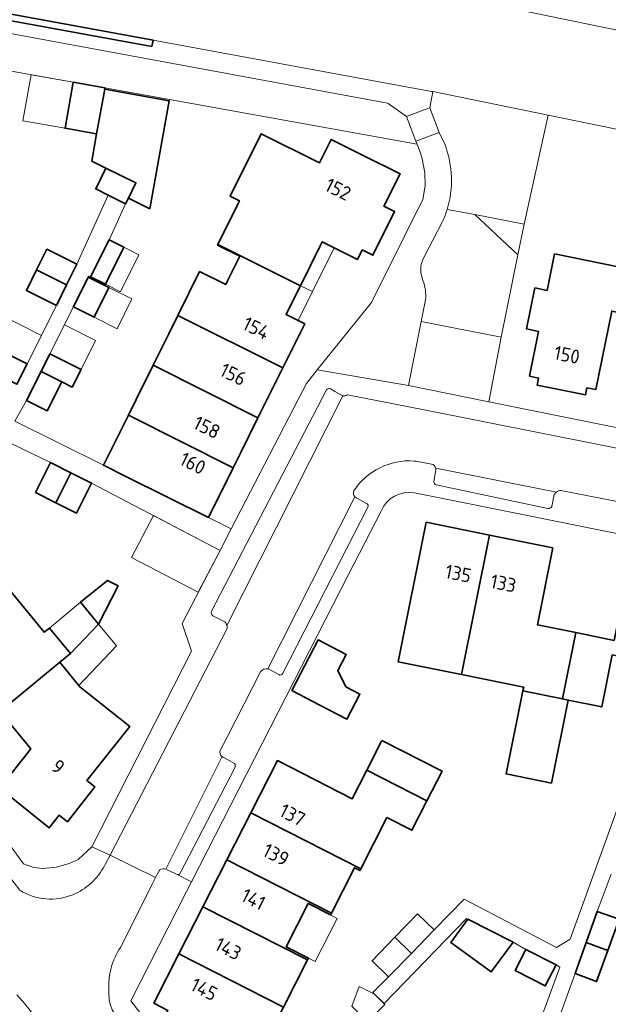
# Model space of a CAD drawing. Header units: metres. Extents: x 149984 to 156489, y 469398 to 478068.
# Tile 652 of 656: x 154453 to 154510, y 471687 to 471782. Entities that reach past the tile are written whole.
import ezdxf
from ezdxf.enums import TextEntityAlignment as Align

# ---------------------------------------------------------------- set-up
doc = ezdxf.new("R2010")
doc.units = ezdxf.units.M
doc.header["$LTSCALE"] = 0.75
for name, color, linetype, lineweight in [('B-WE-GK-KADEMUUR-GV', 252, 'Continuous', 35), ('B-WE-GR-BEPLANTING_CULTUUR_HEESTERS-GV', 252, 'Continuous', 18), ('B-WE-OG-BEBOUWING-GV', 6, 'Continuous', 35), ('B-WE-OG-BEBOUWING-T18', 1, 'Continuous', 18), ('B-WE-OG-BEBOUWING_LUIFEL-GV', 6, 'Continuous', 18), ('B-WE-OG-BEBOUWING_OVERBOUWING-GV', 6, 'Continuous', 18), ('B-WE-OG-TERREIN_BEGROEID-GV', 252, 'Continuous', 18), ('B-WE-OG-TERREIN_ERF-GV', 252, 'Continuous', 18), ('B-WE-OG-WATER-GV', 252, 'Continuous', 18), ('B-WE-VH-GESLOTENVERHARDING_KUNSTSTOF-GV', 252, 'Continuous', 18), ('B-WE-VH-OPENVERHARDING_BETONELEMENT-GV', 252, 'Continuous', 18), ('B-WE-VH-OPENVERHARDING_STRAATBAKSTEEN-GV', 252, 'Continuous', 18), ('B-WE-VH-OPENVERHARDING_TEGEL-GV', 252, 'Continuous', 18)]:
    doc.layers.add(name, color=color, linetype=linetype, lineweight=lineweight)
doc.styles.add('NLCS-ISO-M750-T18', font='NLCS-ISO.ttf', dxfattribs={"height": 1.35})

msp = doc.modelspace()

# ---------------------------------------------------------------- linework, layer by layer
at = {"layer": 'B-WE-GK-KADEMUUR-GV', "flags": 128}
msp.add_lwpolyline([(154411.391, 471758.083), (154425.569, 471786.396), (154441.685, 471783.445), (154465.791, 471779.032), (154465.943, 471779.631), (154425.237, 471787.11), (154412.747, 471762.09), (154401.3, 471766.977), (154398.269, 471768.313), (154400.555, 471781.066), (154401.821, 471788.665), (154396.95, 471789.522), (154396.946, 471789.384), (154396.855, 471788.825), (154401.066, 471788.181), (154400.652, 471785.124), (154397.708, 471769.294), (154397.536, 471767.972), (154412.455, 471761.566), (154411.736, 471760.201), (154410.818, 471758.459)], close=True, dxfattribs=at)
at = {"layer": 'B-WE-GR-BEPLANTING_CULTUUR_HEESTERS-GV', "flags": 128}
msp.add_lwpolyline([(154491.77, 471752.531), (154490.538, 471746.353), (154498.279, 471744.791), (154499.451, 471751.006)], close=True, dxfattribs=at)
at = {"layer": 'B-WE-OG-BEBOUWING-GV', "flags": 128}
for points in [[(154461.276, 471775.03), (154458.231, 471775.577), (154457.434, 471771.145), (154460.478, 471770.598), (154461.257, 471774.927)], [(154461.257, 471774.927), (154460.478, 471770.598), (154460.006, 471767.979), (154461.377, 471767.304), (154464.263, 471765.883), (154463.535, 471764.405), (154465.604, 471763.387), (154467.48, 471773.807)], [(154486.102, 471768.561), (154483.075, 471770.064), (154481.963, 471767.825), (154476.33, 471770.623), (154473.34, 471764.605), (154474.245, 471764.155), (154474.087, 471763.836), (154472.15, 471759.938), (154480.121, 471755.978), (154482.058, 471759.877), (154482.212, 471760.188), (154485.615, 471758.497), (154486.073, 471759.42), (154487.103, 471758.908), (154489.194, 471763.118), (154488.164, 471763.629), (154489.721, 471766.764)], [(154513.428, 471752.858), (154514.676, 471758.772), (154514.821, 471759.459), (154515.323, 471761.837), (154516.846, 471769.05), (154513.176, 471769.825), (154511.648, 471762.585), (154511.857, 471762.542), (154510.887, 471757.77), (154504.615, 471759.045), (154503.897, 471755.514), (154502.71, 471755.755), (154501.917, 471751.811), (154503.077, 471751.562), (154502.201, 471747.251), (154503.064, 471747.076), (154502.924, 471746.39), (154507.579, 471745.444), (154507.719, 471746.13), (154508.581, 471745.955), (154510.118, 471753.521)], [(154461.588, 471764.707), (154463.275, 471763.876), (154463.535, 471764.405), (154464.263, 471765.883), (154461.377, 471767.304), (154460.389, 471765.297)], [(154459.903, 471756.817), (154461.324, 471756.109), (154463.102, 471759.673), (154461.682, 471760.382)], [(154454.697, 471757.506), (154457.588, 471756.064), (154458.577, 471758.045), (154455.686, 471759.488)], [(154472.15, 471759.938), (154472.123, 471759.883), (154474.273, 471758.816), (154473.089, 471756.431), (154472.916, 471756.084), (154470.408, 471757.329), (154468.313, 471753.111), (154478.414, 471748.046), (154480.533, 471752.312), (154478.742, 471753.202), (154478.91, 471753.54), (154480.121, 471755.978)], [(154457.588, 471756.064), (154454.697, 471757.506), (154453.708, 471755.525), (154456.599, 471754.082)], [(154459.678, 471756.794), (154458.247, 471753.927), (154460.234, 471752.936), (154461.664, 471755.802)], [(154476.026, 471743.237), (154477.554, 471746.313), (154478.414, 471748.046), (154468.313, 471753.111), (154467.433, 471751.339), (154465.925, 471748.302)], [(154449.91, 471747.913), (154452.801, 471746.472), (154453.79, 471748.456), (154450.9, 471749.897)], [(154455.128, 471747.709), (154457.112, 471746.714), (154458.125, 471746.206), (154458.981, 471747.913), (154455.984, 471749.416)], [(154463.537, 471743.493), (154473.638, 471738.428), (154474.406, 471739.975), (154476.026, 471743.237), (154465.925, 471748.302), (154464.286, 471745.002)], [(154455.128, 471747.709), (154453.717, 471744.896), (154455.702, 471743.901), (154457.112, 471746.714)], [(154473.638, 471738.428), (154463.537, 471743.493), (154463.407, 471743.232), (154461.138, 471738.664), (154463.288, 471737.597), (154471.259, 471733.638)], [(154458.005, 471737.943), (154456.021, 471738.937), (154454.577, 471736.055), (154456.56, 471735.061)], [(154458.005, 471737.943), (154456.56, 471735.061), (154458.544, 471734.067), (154459.988, 471736.949)], [(154495.632, 471718.498), (154498.35, 471731.936), (154492.248, 471733.17), (154489.53, 471719.732)], [(154498.35, 471731.936), (154495.632, 471718.498), (154501.635, 471717.284), (154501.562, 471716.921), (154505.36, 471716.153), (154506.652, 471722.543), (154502.952, 471723.292), (154504.451, 471730.702)], [(154517.463, 471728.631), (154511.96, 471729.744), (154510.352, 471721.795), (154506.652, 471722.543), (154505.36, 471716.153), (154505.925, 471716.039), (154509.158, 471715.385), (154510.171, 471720.393), (154515.384, 471719.339), (154514.911, 471716.908), (154515.084, 471716.874), (154515.575, 471719.3)], [(154458.931, 471725.462), (154460.651, 471723.361), (154462.548, 471727.039), (154461.51, 471727.574)], [(154456.925, 471719.676), (154457.96, 471720.529), (154455.941, 471722.979), (154455.438, 471722.57), (154451.783, 471727.007), (154449.941, 471725.482), (154442.596, 471719.453), (154446.267, 471714.98), (154449.179, 471717.374), (154451.173, 471714.948)], [(154480.544, 471719.364), (154479.297, 471716.957), (154481.995, 471715.559), (154484.598, 471714.211), (154485.845, 471716.618), (154484.484, 471717.323), (154483.712, 471718.874), (154484.521, 471720.436), (154481.824, 471721.834)], [(154451.173, 471714.948), (154454.132, 471711.348), (154451.104, 471707.534), (154455.913, 471703.716), (154456.877, 471704.93), (154457.66, 471704.309), (154460.321, 471707.661), (154459.538, 471708.282), (154463.672, 471713.491), (154458.871, 471717.302), (154456.925, 471719.676)], [(154505.36, 471716.153), (154501.562, 471716.921), (154499.945, 471708.923), (154504.308, 471708.041), (154505.925, 471716.039)], [(154492.313, 471706.34), (154493.764, 471709.193), (154487.971, 471712.141), (154486.52, 471709.289)], [(154475.341, 471705.183), (154485.947, 471699.785), (154488.455, 471704.713), (154490.862, 471703.488), (154492.313, 471706.34), (154486.52, 471709.289), (154485.114, 471706.526), (154477.895, 471710.2)], [(154483.099, 471695.512), (154485.321, 471699.879), (154485.856, 471699.607), (154485.947, 471699.785), (154475.341, 471705.183), (154473.028, 471700.638)], [(154470.729, 471696.119), (154480.799, 471690.994), (154480.89, 471691.172), (154478.751, 471692.261), (154480.869, 471696.422), (154483.008, 471695.334), (154483.099, 471695.512), (154473.028, 471700.638)], [(154480.799, 471690.994), (154470.729, 471696.119), (154468.415, 471691.574), (154478.486, 471686.449)], [(154489.216, 471693.176), (154490.814, 471691.622), (154493.011, 471693.881), (154491.413, 471695.435)], [(154496.256, 471694.922), (154494.617, 471692.685), (154498.508, 471689.834), (154500.61, 471692.703)], [(154507.662, 471692.662), (154509.752, 471691.912), (154510.846, 471694.911), (154508.732, 471695.651)], [(154490.814, 471691.622), (154489.216, 471693.176), (154487.019, 471690.917), (154488.617, 471689.363)], [(154504.762, 471690.509), (154501.855, 471692.005), (154500.812, 471689.979), (154503.719, 471688.483)], [(154507.662, 471692.662), (154506.593, 471689.673), (154508.658, 471688.912), (154509.752, 471691.912)], [(154468.415, 471691.574), (154465.993, 471686.815), (154467.338, 471686.13), (154467.066, 471685.596), (154470.06, 471684.072), (154470.333, 471684.606), (154476.063, 471681.69), (154478.486, 471686.449)]]:
    msp.add_lwpolyline(points, close=True, dxfattribs=at)
at = {"layer": 'B-WE-OG-BEBOUWING_LUIFEL-GV', "flags": 128}
for points in [[(154458.231, 471775.577), (154454.171, 471776.308), (154453.374, 471771.876), (154457.434, 471771.145)], [(154461.324, 471756.109), (154462.764, 471755.39), (154464.542, 471758.954), (154463.102, 471759.673)], [(154480.121, 471755.978), (154481.282, 471755.401), (154483.374, 471759.611), (154482.212, 471760.188)], [(154460.234, 471752.936), (154462.455, 471751.828), (154463.885, 471754.694), (154461.664, 471755.802)], [(154481.282, 471755.401), (154480.121, 471755.978), (154478.742, 471753.202), (154479.903, 471752.625)], [(154450.9, 471749.897), (154453.79, 471748.456), (154455.152, 471751.19), (154450.309, 471753.604), (154447.958, 471748.886), (154449.91, 471747.913)], [(154455.984, 471749.416), (154458.981, 471747.913), (154460.378, 471750.699), (154457.381, 471752.202)], [(154460.651, 471723.361), (154458.931, 471725.462), (154455.941, 471722.979), (154457.96, 471720.529)], [(154460.651, 471723.361), (154457.96, 471720.529), (154456.925, 471719.676), (154458.753, 471717.446), (154462.38, 471721.25)], [(154483.008, 471695.334), (154480.869, 471696.422), (154478.751, 471692.261), (154480.89, 471691.172), (154481.542, 471690.84), (154483.66, 471695.002)], [(154485.063, 471686.531), (154486.603, 471685.018), (154488.259, 471686.703), (154487.27, 471687.683), (154485.764, 471688.43)]]:
    msp.add_lwpolyline(points, close=True, dxfattribs=at)
at = {"layer": 'B-WE-OG-BEBOUWING_OVERBOUWING-GV', "flags": 128}
msp.add_lwpolyline([(154465.962, 471733.822), (154463.851, 471729.789), (154470.26, 471726.435), (154472.371, 471730.468)], close=True, dxfattribs=at)
at = {"layer": 'B-WE-OG-TERREIN_BEGROEID-GV', "flags": 128}
msp.add_lwpolyline([(154491.373, 471769.616), (154491.237, 471769.895), (154490.349, 471772.287), (154488.576, 471773.55), (154488.513, 471773.562), (154447.974, 471781.059), (154448.28, 471779.157), (154449.154, 471777.21), (154458.231, 471775.577), (154461.276, 471775.03)], close=True, dxfattribs=at)
for points in [[(154494.257, 471763.331), (154496.919, 471762.823), (154501.667, 471761.916), (154503.985, 471772.405), (154492.871, 471774.681), (154492.602, 471773.123)], [(154492.602, 471773.123), (154493.49, 471770.731), (154494.057, 471769.536)]]:
    msp.add_lwpolyline(points, dxfattribs=at)
at = {"layer": 'B-WE-OG-TERREIN_BEGROEID-GV'}
msp.add_lwpolyline([(154494.057, 471769.536, -0.165994), (154494.257, 471763.331)], format="xyb", dxfattribs=at)
at = {"layer": 'B-WE-OG-TERREIN_ERF-GV', "flags": 128}
for points in [[(154421.598, 471798.937), (154585.78, 471765.151), (154589.77, 471764.374), (154608.082, 471760.278), (154612.337, 471759.377), (154617.367, 471783.89)], [(154450.9, 471749.897), (154453.79, 471748.456), (154456.599, 471754.082), (154453.708, 471755.525), (154454.697, 471757.506), (154455.686, 471759.488), (154458.577, 471758.045), (154461.588, 471764.707), (154460.389, 471765.297), (154461.377, 471767.304), (154460.006, 471767.979), (154460.478, 471770.598), (154457.434, 471771.145), (154458.231, 471775.577), (154449.154, 471777.21)], [(154510.118, 471753.521), (154508.581, 471745.955), (154507.719, 471746.13), (154507.579, 471745.444), (154502.924, 471746.39), (154503.064, 471747.076), (154502.201, 471747.251), (154503.077, 471751.562), (154501.917, 471751.811), (154502.71, 471755.755), (154503.897, 471755.514), (154504.615, 471759.045), (154510.887, 471757.77)], [(154460.015, 471701.893), (154469.635, 471720.745), (154468.733, 471723.428), (154470.868, 471727.56), (154472.371, 471730.468), (154459.988, 471736.949), (154458.544, 471734.067), (154456.56, 471735.061), (154454.577, 471736.055), (154456.021, 471738.937), (154450.274, 471741.685)], [(154421.111, 471740.607), (154428.682, 471732.754), (154432.281, 471728.725), (154434.609, 471725.885), (154444.021, 471713.644), (154451.511, 471702.933), (154453.433, 471700.245), (154454.438, 471699.915), (154455.292, 471699.805), (154456.614, 471699.942), (154457.825, 471700.273), (154458.707, 471700.686), (154460.015, 471701.893)], [(154543.183, 471725.455), (154539.231, 471726.328), (154515.673, 471731.052), (154505.672, 471733.1), (154494.314, 471735.358), (154491.107, 471736.009)], [(154487.894, 471734.243), (154484.782, 471728.204), (154469.637, 471698.535), (154469.151, 471697.582), (154463.773, 471687.046), (154469.232, 471679.938), (154473.54, 471674.632)], [(154510.171, 471720.393), (154509.158, 471715.385), (154505.925, 471716.039), (154504.308, 471708.041), (154499.945, 471708.923), (154501.562, 471716.921), (154501.635, 471717.284), (154495.632, 471718.498), (154489.53, 471719.732), (154492.248, 471733.17), (154498.35, 471731.936), (154504.451, 471730.702), (154502.952, 471723.292), (154506.652, 471722.543), (154510.352, 471721.795)], [(154451.783, 471727.007), (154455.438, 471722.57), (154455.941, 471722.979), (154457.96, 471720.529), (154456.925, 471719.676), (154458.871, 471717.302), (154463.672, 471713.491), (154459.538, 471708.282), (154460.321, 471707.661), (154457.66, 471704.309), (154456.877, 471704.93), (154455.913, 471703.716), (154451.104, 471707.534), (154454.132, 471711.348), (154451.173, 471714.948)], [(154467.338, 471686.13), (154465.993, 471686.815), (154468.415, 471691.574), (154470.729, 471696.119), (154473.028, 471700.638), (154475.341, 471705.183), (154477.895, 471710.2), (154485.114, 471706.526), (154486.52, 471709.289), (154487.971, 471712.141), (154493.764, 471709.193), (154492.313, 471706.34), (154490.862, 471703.488), (154488.455, 471704.713), (154485.947, 471699.785), (154485.856, 471699.607), (154485.321, 471699.879), (154483.099, 471695.512), (154483.008, 471695.334), (154480.869, 471696.422), (154478.751, 471692.261), (154480.89, 471691.172), (154480.799, 471690.994), (154478.486, 471686.449)], [(154502.613, 471683.464), (154505.121, 471690.309), (154504.762, 471690.509), (154503.719, 471688.483), (154500.812, 471689.979), (154501.855, 471692.005), (154500.61, 471692.703), (154498.508, 471689.834), (154494.617, 471692.685), (154496.256, 471694.922), (154496.108, 471694.997), (154488.178, 471686.783), (154487.086, 471687.865), (154488.617, 471689.363), (154487.019, 471690.917), (154489.216, 471693.176), (154491.413, 471695.435), (154493.011, 471693.881), (154495.898, 471696.861), (154504.801, 471692.196), (154506.129, 471692.999), (154511.17, 471706.926)], [(154510.065, 471699.266), (154508.732, 471695.651), (154510.846, 471694.911), (154509.752, 471691.912), (154508.658, 471688.912), (154506.593, 471689.673), (154504.904, 471684.994)]]:
    msp.add_lwpolyline(points, dxfattribs=at)
for points in [[(154481.963, 471767.825), (154483.075, 471770.064), (154486.102, 471768.561), (154489.721, 471766.764), (154488.164, 471763.629), (154489.194, 471763.118), (154487.103, 471758.908), (154486.073, 471759.42), (154485.615, 471758.497), (154482.212, 471760.188), (154482.058, 471759.877), (154480.121, 471755.978), (154478.91, 471753.54), (154478.742, 471753.202), (154480.533, 471752.312), (154478.414, 471748.046), (154477.554, 471746.313), (154476.026, 471743.237), (154474.406, 471739.975), (154473.638, 471738.428), (154471.259, 471733.638), (154473.447, 471732.551), (154479.92, 471745.076), (154480.695, 471746.565), (154481.739, 471747.864), (154486.961, 471754.359), (154490.138, 471760.747), (154491.003, 471762.502), (154491.927, 471764.243), (154492.147, 471765.638), (154492.111, 471766.85), (154491.854, 471768.208), (154491.694, 471768.739), (154491.373, 471769.616), (154461.276, 471775.03), (154461.257, 471774.927), (154467.48, 471773.807), (154465.604, 471763.387), (154463.535, 471764.405), (154463.275, 471763.876), (154461.682, 471760.382), (154463.102, 471759.673), (154461.324, 471756.109), (154459.903, 471756.817), (154459.732, 471756.903), (154459.678, 471756.794), (154461.664, 471755.802), (154460.234, 471752.936), (154458.247, 471753.927), (154455.984, 471749.416), (154458.981, 471747.913), (154458.125, 471746.206), (154457.112, 471746.714), (154455.702, 471743.901), (154453.717, 471744.896), (154452.609, 471742.909), (154461.138, 471738.664), (154463.407, 471743.232), (154463.537, 471743.493), (154464.286, 471745.002), (154465.925, 471748.302), (154467.433, 471751.339), (154468.313, 471753.111), (154470.408, 471757.329), (154472.916, 471756.084), (154473.089, 471756.431), (154474.273, 471758.816), (154472.123, 471759.883), (154472.15, 471759.938), (154474.087, 471763.836), (154474.245, 471764.155), (154473.34, 471764.605), (154476.33, 471770.623)], [(154499.451, 471751.006), (154498.279, 471744.791), (154527.724, 471738.848), (154569.875, 471730.439), (154615.808, 471721.122), (154621.38, 471748.4), (154619.128, 471748.881), (154597.572, 471753.281), (154576.231, 471757.609), (154503.985, 471772.405), (154501.667, 471761.916), (154501.062, 471758.939)], [(154460.651, 471723.361), (154458.931, 471725.462), (154461.51, 471727.574), (154462.548, 471727.039)], [(154480.544, 471719.364), (154481.824, 471721.834), (154484.521, 471720.436), (154483.712, 471718.874), (154484.484, 471717.323), (154485.845, 471716.618), (154484.598, 471714.211), (154481.995, 471715.559), (154479.297, 471716.957)]]:
    msp.add_lwpolyline(points, close=True, dxfattribs=at)
at = {"layer": 'B-WE-OG-TERREIN_ERF-GV'}
msp.add_lwpolyline([(154491.107, 471736.009, 0.353381), (154487.894, 471734.243)], format="xyb", dxfattribs=at)
at = {"layer": 'B-WE-OG-WATER-GV', "flags": 128}
for points in [[(154614.778, 471758.861), (154612.337, 471759.377), (154608.082, 471760.278), (154589.77, 471764.374), (154585.78, 471765.151), (154421.598, 471798.937)], [(154388.473, 471793.263), (154390.205, 471792.953), (154394.674, 471792.152), (154396.389, 471791.844), (154396.776, 471791.775), (154396.79, 471791.853), (154397.018, 471791.788), (154396.95, 471789.522), (154401.821, 471788.665), (154400.555, 471781.066), (154398.269, 471768.313), (154401.3, 471766.977), (154412.747, 471762.09), (154425.237, 471787.11), (154465.943, 471779.631), (154492.742, 471774.707), (154492.871, 471774.681), (154503.985, 471772.405), (154576.231, 471757.609), (154597.572, 471753.281), (154619.128, 471748.881)]]:
    msp.add_lwpolyline(points, dxfattribs=at)
at = {"layer": 'B-WE-VH-GESLOTENVERHARDING_KUNSTSTOF-GV', "flags": 128}
for points in [[(154492.186, 471754.619), (154491.77, 471752.531), (154499.451, 471751.006), (154501.062, 471758.939), (154496.919, 471762.823), (154494.257, 471763.331)], [(154493.811, 471762.154), (154491.949, 471758.554)], [(154491.755, 471757.096), (154491.921, 471756.468)]]:
    msp.add_lwpolyline(points, dxfattribs=at)
at = {"layer": 'B-WE-VH-GESLOTENVERHARDING_KUNSTSTOF-GV'}
for points in [[(154494.257, 471763.331, -0.032455), (154493.811, 471762.154)], [(154491.949, 471758.554, 0.164615), (154491.755, 471757.096)], [(154491.921, 471756.468, -0.114173), (154492.186, 471754.619)]]:
    msp.add_lwpolyline(points, format="xyb", dxfattribs=at)
at = {"layer": 'B-WE-VH-OPENVERHARDING_BETONELEMENT-GV', "flags": 128}
msp.add_lwpolyline([(154493.49, 471770.731), (154492.602, 471773.123), (154492.031, 471772.911), (154490.349, 471772.287), (154491.237, 471769.895), (154492.362, 471770.312)], close=True, dxfattribs=at)
at = {"layer": 'B-WE-VH-OPENVERHARDING_STRAATBAKSTEEN-GV'}
for points in [[(154483.027, 471746.025, 0.46405), (154482.637, 471745.93)], [(154484.21, 471745.366, -0.068872), (154484.076, 471745.415)], [(154484.645, 471745.47, -0.225064), (154484.21, 471745.366)], [(154485.273, 471736.215, -0.271917), (154491.084, 471739.079)], [(154492.758, 471738.789, -0.268898), (154493.161, 471738.385)], [(154493.161, 471738.385, -0.070697), (154493.18, 471738.23)], [(154492.976, 471737.088, 0.292703), (154493.206, 471736.772)], [(154485.277, 471735.763, -0.207949), (154485.273, 471736.215)], [(154485.37, 471735.626, -0.085496), (154485.277, 471735.763)], [(154485.558, 471735.509, -0.121592), (154485.37, 471735.626)], [(154504.585, 471735.835, -0.096747), (154504.796, 471736.078)], [(154504.796, 471736.078, -0.143205), (154505.228, 471736.248)], [(154486.62, 471734.625, 0.516967), (154486.5, 471734.988)], [(154503.974, 471734.51, 0.306118), (154504.343, 471734.703)], [(154471.552, 471724.61, 0.342968), (154471.684, 471724.172)], [(154472.822, 471723.583, -0.156405), (154473.038, 471723.228)], [(154473.038, 471723.228, -0.134396), (154473.026, 471722.871)], [(154476.283, 471718.775, -0.25316), (154476.968, 471719.061)], [(154476.968, 471719.061, -0.030145), (154477.005, 471719.056)], [(154478.026, 471718.498, 0.508685), (154478.409, 471718.619)], [(154472.566, 471710.589, -0.316124), (154472.385, 471711.174)], [(154472.726, 471710.503, -0.088738), (154472.566, 471710.589)], [(154473.839, 471709.694, 0.18115), (154473.751, 471709.935)], [(154473.791, 471709.51, 0.130089), (154473.839, 471709.694)], [(154461.229, 471700.055, -0.174057), (154458.188, 471697.282)], [(154466.425, 471699.466, -0.118981), (154466.581, 471699.664)], [(154466.581, 471699.664, -0.278436), (154467.138, 471699.737)], [(154468.122, 471699.286, 0.116569), (154468.233, 471699.225)], [(154468.233, 471699.225, 0.361531), (154468.544, 471699.369)], [(154458.188, 471697.282, -0.243556), (154453.064, 471697.71)], [(154461.868, 471690.241, -0.064419), (154462.767, 471692.206)]]:
    msp.add_lwpolyline(points, format="xyb", dxfattribs=at)
at = {"layer": 'B-WE-VH-OPENVERHARDING_STRAATBAKSTEEN-GV', "flags": 128}
for points in [[(154483.425, 471745.772), (154483.027, 471746.025)], [(154482.637, 471745.93), (154471.552, 471724.61)], [(154473.038, 471723.228), (154484.21, 471745.366)], [(154484.21, 471745.366), (154473.038, 471723.228)], [(154484.076, 471745.415), (154483.425, 471745.772)], [(154534.804, 471730.309), (154537.548, 471729.742), (154538.602, 471734.709), (154525.954, 471737.269), (154492.039, 471744.026), (154484.645, 471745.47)], [(154491.084, 471739.079), (154491.239, 471739.052), (154492.758, 471738.789)], [(154493.18, 471738.23), (154492.976, 471737.088)], [(154504.796, 471736.078), (154493.161, 471738.385)], [(154493.161, 471738.385), (154504.796, 471736.078)], [(154493.206, 471736.772), (154503.974, 471734.51)], [(154485.37, 471735.626), (154476.968, 471719.061)], [(154476.968, 471719.061), (154485.37, 471735.626)], [(154504.343, 471734.703), (154504.585, 471735.835)], [(154505.228, 471736.248), (154514.123, 471734.517), (154515.511, 471734.247)], [(154478.409, 471718.619), (154486.62, 471734.625)], [(154486.5, 471734.988), (154485.558, 471735.509)], [(154471.684, 471724.172), (154472.822, 471723.583)], [(154473.026, 471722.871), (154461.767, 471701.096), (154466.163, 471698.947), (154466.425, 471699.466)], [(154472.385, 471711.174), (154473.079, 471712.528), (154476.283, 471718.775)], [(154477.005, 471719.056), (154478.026, 471718.498)], [(154472.566, 471710.589), (154467.138, 471699.737), (154468.122, 471699.286)], [(154467.138, 471699.737), (154472.566, 471710.589)], [(154473.751, 471709.935), (154472.726, 471710.503)], [(154468.544, 471699.369), (154473.791, 471709.51)], [(154453.064, 471697.71), (154450.845, 471700.556), (154450.129, 471701.474), (154445.291, 471697.821), (154445.712, 471697.195)], [(154462.767, 471692.206), (154465.529, 471697.688), (154465.84, 471698.304), (154466.163, 471698.947), (154461.767, 471701.096), (154461.296, 471700.185), (154461.229, 471700.055)], [(154461.698, 471687.111), (154461.648, 471687.819), (154461.654, 471688.844), (154461.722, 471689.534), (154461.868, 471690.241)], [(154452.784, 471687.636), (154453.551, 471686.757), (154455.36, 471684.505), (154456.47, 471683.123), (154457.539, 471681.793), (154461.753, 471676.545), (154463.28, 471674.636), (154463.439, 471674.435), (154464.149, 471673.538), (154468.837, 471677.271), (154468.126, 471678.147), (154467.672, 471678.706), (154462.181, 471685.857), (154461.98, 471686.186), (154461.81, 471686.644), (154461.698, 471687.111)]]:
    msp.add_lwpolyline(points, dxfattribs=at)
at = {"layer": 'B-WE-VH-OPENVERHARDING_TEGEL-GV', "flags": 128}
for points in [[(154492.602, 471773.123), (154492.871, 471774.681), (154492.742, 471774.707), (154465.943, 471779.631), (154465.791, 471779.032), (154441.685, 471783.445), (154441.432, 471782.269), (154447.974, 471781.059), (154488.513, 471773.562), (154488.576, 471773.55), (154490.349, 471772.287), (154492.031, 471772.911)], [(154496.919, 471762.823), (154501.062, 471758.939), (154501.667, 471761.916)]]:
    msp.add_lwpolyline(points, close=True, dxfattribs=at)
for points in [[(154494.057, 471769.536), (154493.49, 471770.731), (154492.362, 471770.312), (154491.237, 471769.895), (154491.373, 471769.616), (154491.694, 471768.739), (154491.854, 471768.208), (154492.111, 471766.85), (154492.147, 471765.638), (154491.927, 471764.243), (154491.003, 471762.502), (154490.138, 471760.747), (154486.961, 471754.359), (154481.739, 471747.864), (154490.538, 471746.353), (154491.77, 471752.531), (154492.186, 471754.619)], [(154450.274, 471741.685), (154456.021, 471738.937), (154458.005, 471737.943), (154459.988, 471736.949), (154472.371, 471730.468), (154473.447, 471732.551), (154471.259, 471733.638), (154463.288, 471737.597), (154461.138, 471738.664), (154452.609, 471742.909), (154453.717, 471744.896), (154455.128, 471747.709), (154455.984, 471749.416), (154458.247, 471753.927), (154459.678, 471756.794), (154459.732, 471756.903), (154459.903, 471756.817), (154461.682, 471760.382), (154463.275, 471763.876), (154461.588, 471764.707), (154458.577, 471758.045), (154457.588, 471756.064), (154456.599, 471754.082), (154453.79, 471748.456), (154452.801, 471746.472)], [(154491.949, 471758.554), (154493.811, 471762.154)], [(154491.921, 471756.468), (154491.755, 471757.096)], [(154615.808, 471721.122), (154569.875, 471730.439), (154527.724, 471738.848), (154498.279, 471744.791), (154490.538, 471746.353), (154481.739, 471747.864), (154480.695, 471746.565), (154479.92, 471745.076), (154473.447, 471732.551), (154472.371, 471730.468), (154470.868, 471727.56), (154468.733, 471723.428), (154469.635, 471720.745), (154460.015, 471701.893), (154461.767, 471701.096)], [(154483.027, 471746.025), (154483.425, 471745.772), (154484.076, 471745.415)], [(154471.552, 471724.61), (154482.637, 471745.93)], [(154484.645, 471745.47), (154492.039, 471744.026), (154525.954, 471737.269), (154538.602, 471734.709), (154539.831, 471734.46), (154559.541, 471730.47), (154561.077, 471730.159), (154565.907, 471729.181), (154614.883, 471719.341)], [(154461.229, 471700.055), (154461.296, 471700.185), (154461.767, 471701.096), (154460.015, 471701.893), (154458.707, 471700.686), (154457.825, 471700.273), (154456.614, 471699.942), (154455.292, 471699.805), (154454.438, 471699.915), (154453.433, 471700.245), (154451.511, 471702.933), (154444.021, 471713.644), (154434.609, 471725.885), (154432.281, 471728.725), (154428.682, 471732.754), (154421.111, 471740.607)], [(154492.758, 471738.789), (154491.239, 471739.052), (154491.084, 471739.079)], [(154492.976, 471737.088), (154493.18, 471738.23)], [(154503.974, 471734.51), (154493.206, 471736.772)], [(154491.107, 471736.009), (154494.314, 471735.358), (154505.672, 471733.1), (154515.673, 471731.052), (154539.231, 471726.328), (154543.183, 471725.455)], [(154504.585, 471735.835), (154504.343, 471734.703)], [(154515.511, 471734.247), (154514.123, 471734.517), (154505.228, 471736.248)], [(154486.62, 471734.625), (154478.409, 471718.619)], [(154485.558, 471735.509), (154486.5, 471734.988)], [(154468.233, 471699.225), (154469.637, 471698.535), (154484.782, 471728.204), (154487.894, 471734.243)], [(154411.5, 471726.803), (154410.529, 471726.176), (154412.413, 471723.174), (154418.516, 471727.065), (154421.271, 471724.042), (154451.768, 471683.585), (154451.939, 471683.367), (154454.892, 471679.604), (154457.539, 471681.793), (154456.47, 471683.123), (154455.36, 471684.505), (154453.551, 471686.757), (154452.784, 471687.636)], [(154472.822, 471723.583), (154471.684, 471724.172)], [(154461.767, 471701.096), (154473.026, 471722.871)], [(154476.283, 471718.775), (154473.079, 471712.528), (154472.385, 471711.174)], [(154478.026, 471718.498), (154477.005, 471719.056)], [(154472.726, 471710.503), (154473.751, 471709.935)], [(154473.791, 471709.51), (154468.544, 471699.369)], [(154511.17, 471706.926), (154506.129, 471692.999), (154504.801, 471692.196), (154495.898, 471696.861), (154493.011, 471693.881), (154490.814, 471691.622), (154488.617, 471689.363), (154487.086, 471687.865), (154488.178, 471686.783), (154496.108, 471694.997), (154496.256, 471694.922), (154500.61, 471692.703), (154501.855, 471692.005), (154504.762, 471690.509), (154505.121, 471690.309), (154502.613, 471683.464), (154502.773, 471683.398), (154504.142, 471682.9), (154504.904, 471684.994), (154506.593, 471689.673), (154507.662, 471692.662), (154508.732, 471695.651), (154510.065, 471699.266)], [(154450.129, 471701.474), (154450.845, 471700.556), (154453.064, 471697.71)], [(154468.122, 471699.286), (154467.138, 471699.737)], [(154466.425, 471699.466), (154466.163, 471698.947), (154465.84, 471698.304), (154465.529, 471697.688), (154462.767, 471692.206)], [(154469.637, 471698.535), (154468.233, 471699.225)], [(154473.54, 471674.632), (154469.232, 471679.938), (154463.773, 471687.046), (154469.151, 471697.582), (154469.637, 471698.535)], [(154461.868, 471690.241), (154461.722, 471689.534), (154461.654, 471688.844), (154461.648, 471687.819), (154461.698, 471687.111), (154461.81, 471686.644), (154461.98, 471686.186), (154462.181, 471685.857), (154467.672, 471678.706), (154468.126, 471678.147), (154468.837, 471677.271), (154471.979, 471673.403)]]:
    msp.add_lwpolyline(points, dxfattribs=at)
at = {"layer": 'B-WE-VH-OPENVERHARDING_TEGEL-GV'}
for points in [[(154494.257, 471763.331, 0.165994), (154494.057, 471769.536)], [(154493.811, 471762.154, 0.032455), (154494.257, 471763.331)], [(154491.755, 471757.096, -0.164615), (154491.949, 471758.554)], [(154492.186, 471754.619, 0.114173), (154491.921, 471756.468)], [(154482.637, 471745.93, -0.46405), (154483.027, 471746.025)], [(154484.076, 471745.415, 0.068872), (154484.21, 471745.366)], [(154484.21, 471745.366, 0.225064), (154484.645, 471745.47)], [(154491.084, 471739.079, 0.271917), (154485.273, 471736.215)], [(154493.161, 471738.385, 0.268898), (154492.758, 471738.789)], [(154493.18, 471738.23, 0.070697), (154493.161, 471738.385)], [(154493.206, 471736.772, -0.292703), (154492.976, 471737.088)], [(154485.273, 471736.215, 0.207949), (154485.277, 471735.763)], [(154485.277, 471735.763, 0.085496), (154485.37, 471735.626)], [(154485.37, 471735.626, 0.121592), (154485.558, 471735.509)], [(154487.894, 471734.243, -0.353381), (154491.107, 471736.009)], [(154504.796, 471736.078, 0.096747), (154504.585, 471735.835)], [(154505.228, 471736.248, 0.143205), (154504.796, 471736.078)], [(154486.5, 471734.988, -0.516967), (154486.62, 471734.625)], [(154504.343, 471734.703, -0.306118), (154503.974, 471734.51)], [(154471.684, 471724.172, -0.342968), (154471.552, 471724.61)], [(154473.038, 471723.228, 0.156405), (154472.822, 471723.583)], [(154473.026, 471722.871, 0.134396), (154473.038, 471723.228)], [(154476.968, 471719.061, 0.25316), (154476.283, 471718.775)], [(154477.005, 471719.056, 0.030145), (154476.968, 471719.061)], [(154478.409, 471718.619, -0.508685), (154478.026, 471718.498)], [(154472.385, 471711.174, 0.316124), (154472.566, 471710.589)], [(154472.566, 471710.589, 0.088738), (154472.726, 471710.503)], [(154473.751, 471709.935, -0.18115), (154473.839, 471709.694)], [(154473.839, 471709.694, -0.130089), (154473.791, 471709.51)], [(154458.188, 471697.282, 0.174057), (154461.229, 471700.055)], [(154466.581, 471699.664, 0.118981), (154466.425, 471699.466)], [(154467.138, 471699.737, 0.278436), (154466.581, 471699.664)], [(154468.233, 471699.225, -0.116569), (154468.122, 471699.286)], [(154468.544, 471699.369, -0.361531), (154468.233, 471699.225)], [(154453.064, 471697.71, 0.243556), (154458.188, 471697.282)], [(154462.767, 471692.206, 0.064419), (154461.868, 471690.241)]]:
    msp.add_lwpolyline(points, format="xyb", dxfattribs=at)

# ---------------------------------------------------------------- texts
at = {"layer": 'B-WE-OG-BEBOUWING-T18', "style": 'NLCS-ISO-M750-T18'}
for s, rotation, p in [('152', 333.6, (154483.745, 471765.266)), ('154', 333.6, (154475.854, 471751.883)), ('150', 348.5, (154505.808, 471749.307)), ('156', 333.6, (154473.638, 471747.421)), ('158', 333.6, (154471.105, 471742.321)), ('160', 333.6, (154469.742, 471738.858)), ('135', 348.6, (154495.331, 471728.234)), ('133', 348.6, (154499.68, 471727.289)), ('9', 321.6, (154456.768, 471709.619)), ('137', 333, (154479.353, 471704.97)), ('139', 333, (154477.768, 471701.134)), ('141', 333.1, (154475.588, 471696.848)), ('143', 333, (154473.159, 471692.075)), ('145', 333, (154470.84, 471688.163))]:
    msp.add_text(s, height=1.35, rotation=rotation, dxfattribs=at).set_placement(p, align=Align.MIDDLE)

doc.saveas('drawing.dxf')
